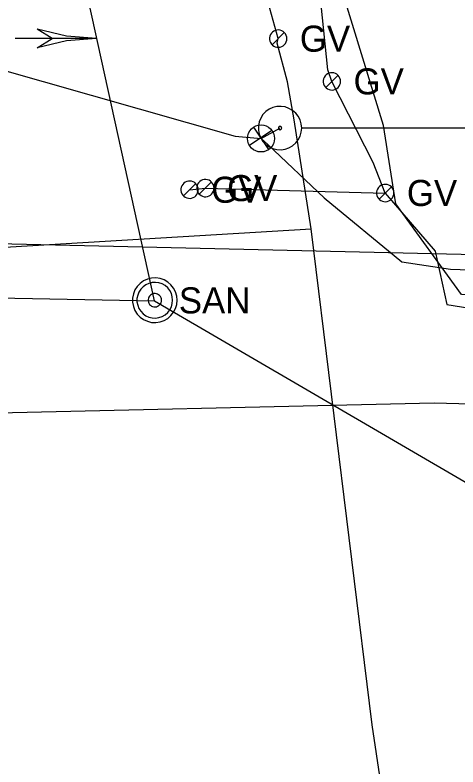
# Model space of a CAD drawing. Extents: x 596028 to 606371, y 330010 to 403088.
# Drawn here: x 605070.6 to 605136.1, y 349899.9 to 350011 of the extents above; entities that cross this region are included whole.
import ezdxf

# ---------------------------------------------------------------- set-up
doc = ezdxf.new("R2010")
doc.units = 0
for name, color, linetype in [('E_SIG', 7, 'Continuous'), ('E_SIG_Conduit', 7, 'Continuous'), ('E_UTL_G', 7, 'Continuous'), ('E_UTL_G_UG', 7, 'Continuous'), ('E_UTL_Overhead', 7, 'Continuous'), ('E_UTL_SAN_MH', 7, 'Continuous'), ('E_UTL_SAN_UG', 7, 'Continuous'), ('E_UTL_TV_UG', 7, 'Continuous')]:
    doc.layers.add(name, color=color, linetype=linetype)

# ---------------------------------------------------------------- blocks, each defined once
blk = doc.blocks.new('_U354')
at = {"layer": 'E_SIG'}
for p, q in [((0, 6.1), (0, -6.1)), ((-6.09, 0.4), (6.1, 0.4))]:
    blk.add_line(p, q, dxfattribs=at)
blk.add_circle((0, 0.01), 6.1, dxfattribs=at)

msp = doc.modelspace()

# ---------------------------------------------------------------- linework, layer by layer
at = {"layer": 'E_SIG'}
for points in [[(605082.67, 350007.49), (605078.22, 350007.84), (605073.87, 350008.87)], [(605076.07, 350007.49), (605073.87, 350008.87)], [(605082.67, 350007.49), (605070.63, 350007.49)], [(605082.67, 350007.49), (605078.22, 350007.15), (605073.87, 350006.12)], [(605073.87, 350006.12), (605076.07, 350007.49)], [(605113, 349994.26), (605112.94, 349994.86), (605112.77, 349995.45), (605112.49, 349995.99), (605112.11, 349996.47), (605111.65, 349996.86), (605111.12, 349997.17), (605110.55, 349997.37), (605109.94, 349997.45), (605109.34, 349997.43), (605108.74, 349997.28), (605108.19, 349997.03), (605107.69, 349996.68), (605107.27, 349996.24), (605106.95, 349995.72), (605106.72, 349995.16), (605106.6, 349994.56), (605106.6, 349993.95), (605106.72, 349993.35), (605106.95, 349992.79), (605107.27, 349992.28), (605107.69, 349991.83), (605108.19, 349991.48), (605108.74, 349991.23), (605109.34, 349991.09), (605109.94, 349991.06), (605110.55, 349991.14), (605111.12, 349991.34), (605111.65, 349991.65), (605112.11, 349992.05), (605112.49, 349992.52), (605112.77, 349993.07), (605112.94, 349993.65), (605113, 349994.26)], [(605110.04, 349994.26), (605110.03, 349994.3), (605110.02, 349994.35), (605110, 349994.39), (605109.97, 349994.42), (605109.93, 349994.46), (605109.89, 349994.48), (605109.85, 349994.49), (605109.8, 349994.5), (605109.76, 349994.5), (605109.71, 349994.49), (605109.67, 349994.47), (605109.63, 349994.44), (605109.6, 349994.41), (605109.57, 349994.37), (605109.56, 349994.32), (605109.55, 349994.28), (605109.55, 349994.23), (605109.56, 349994.19), (605109.57, 349994.14), (605109.6, 349994.1), (605109.63, 349994.07), (605109.67, 349994.04), (605109.71, 349994.02), (605109.76, 349994.01), (605109.8, 349994.01), (605109.85, 349994.02), (605109.89, 349994.03), (605109.93, 349994.06), (605109.97, 349994.09), (605110, 349994.12), (605110.02, 349994.16), (605110.03, 349994.21), (605110.04, 349994.26)], [(605139.69, 349994.26), (605113.05, 349994.26)], [(605132.21, 349994.26), (605132.21, 349994.26)]]:
    msp.add_lwpolyline(points, dxfattribs=at)
at = {"layer": 'E_SIG_Conduit'}
for points in [[(604992.92, 349997.12), (605041.26, 350003.17), (605045.68, 350004), (605067.59, 350003.14), (605103.15, 349993.06), (605106.99, 349992.73)], [(605106.99, 349992.73), (605109.79, 349994.26)], [(605106.99, 349992.73), (605107.98, 349991.81), (605116.34, 349983.97), (605127.8, 349974.47), (605135, 349973.4), (605156.38, 349972.65)]]:
    msp.add_lwpolyline(points, dxfattribs=at)
at = {"layer": 'E_UTL_G'}
for points in [[(605110.8, 350007.47), (605110.78, 350007.71), (605110.71, 350007.94), (605110.6, 350008.16), (605110.45, 350008.35), (605110.26, 350008.51), (605110.05, 350008.64), (605109.82, 350008.72), (605109.58, 350008.75), (605109.34, 350008.74), (605109.1, 350008.68), (605108.88, 350008.58), (605108.68, 350008.44), (605108.51, 350008.26), (605108.38, 350008.06), (605108.29, 350007.83), (605108.24, 350007.59), (605108.24, 350007.35), (605108.29, 350007.11), (605108.38, 350006.88), (605108.51, 350006.67), (605108.68, 350006.5), (605108.88, 350006.36), (605109.1, 350006.26), (605109.34, 350006.2), (605109.58, 350006.19), (605109.82, 350006.22), (605110.05, 350006.3), (605110.26, 350006.42), (605110.45, 350006.58), (605110.6, 350006.77), (605110.71, 350006.99), (605110.78, 350007.23), (605110.8, 350007.47)], [(605108.61, 350006.56), (605110.43, 350008.38)], [(605118.74, 350001.16), (605118.72, 350001.4), (605118.65, 350001.63), (605118.54, 350001.85), (605118.39, 350002.04), (605118.2, 350002.2), (605117.99, 350002.32), (605117.76, 350002.4), (605117.52, 350002.44), (605117.28, 350002.43), (605117.04, 350002.37), (605116.82, 350002.27), (605116.62, 350002.13), (605116.45, 350001.95), (605116.32, 350001.75), (605116.23, 350001.52), (605116.18, 350001.28), (605116.18, 350001.04), (605116.23, 350000.8), (605116.32, 350000.57), (605116.45, 350000.36), (605116.62, 350000.19), (605116.82, 350000.05), (605117.04, 349999.94), (605117.28, 349999.89), (605117.52, 349999.88), (605117.76, 349999.91), (605117.99, 349999.99), (605118.2, 350000.11), (605118.39, 350000.27), (605118.54, 350000.46), (605118.65, 350000.68), (605118.72, 350000.91), (605118.74, 350001.16)], [(605116.55, 350000.25), (605118.37, 350002.06)], [(605097.71, 349985.15), (605097.68, 349985.39), (605097.61, 349985.62), (605097.5, 349985.84), (605097.35, 349986.03), (605097.17, 349986.19), (605096.95, 349986.32), (605096.72, 349986.4), (605096.48, 349986.43), (605096.24, 349986.42), (605096, 349986.36), (605095.78, 349986.26), (605095.58, 349986.12), (605095.41, 349985.94), (605095.28, 349985.74), (605095.19, 349985.51), (605095.14, 349985.27), (605095.14, 349985.03), (605095.19, 349984.79), (605095.28, 349984.56), (605095.41, 349984.35), (605095.58, 349984.18), (605095.78, 349984.04), (605096, 349983.94), (605096.24, 349983.88), (605096.48, 349983.87), (605096.72, 349983.9), (605096.95, 349983.98), (605097.17, 349984.1), (605097.35, 349984.26), (605097.5, 349984.45), (605097.61, 349984.67), (605097.68, 349984.91), (605097.71, 349985.15)], [(605100.04, 349985.39), (605100.01, 349985.63), (605099.95, 349985.86), (605099.83, 349986.08), (605099.68, 349986.27), (605099.5, 349986.43), (605099.29, 349986.55), (605099.06, 349986.63), (605098.81, 349986.67), (605098.57, 349986.66), (605098.33, 349986.6), (605098.11, 349986.5), (605097.91, 349986.35), (605097.75, 349986.18), (605097.61, 349985.97), (605097.52, 349985.75), (605097.48, 349985.51), (605097.48, 349985.26), (605097.52, 349985.02), (605097.61, 349984.8), (605097.75, 349984.59), (605097.91, 349984.42), (605098.11, 349984.27), (605098.33, 349984.17), (605098.57, 349984.11), (605098.81, 349984.1), (605099.06, 349984.14), (605099.29, 349984.22), (605099.5, 349984.34), (605099.68, 349984.5), (605099.83, 349984.69), (605099.95, 349984.91), (605100.01, 349985.14), (605100.04, 349985.39)], [(605097.85, 349984.48), (605099.66, 349986.29)], [(605095.51, 349984.24), (605097.33, 349986.06)], [(605126.64, 349984.66), (605126.62, 349984.91), (605126.55, 349985.14), (605126.44, 349985.36), (605126.28, 349985.55), (605126.1, 349985.71), (605125.89, 349985.83), (605125.66, 349985.91), (605125.42, 349985.94), (605125.17, 349985.93), (605124.94, 349985.88), (605124.71, 349985.77), (605124.52, 349985.63), (605124.35, 349985.46), (605124.22, 349985.25), (605124.12, 349985.02), (605124.08, 349984.79), (605124.08, 349984.54), (605124.12, 349984.3), (605124.22, 349984.07), (605124.35, 349983.87), (605124.52, 349983.69), (605124.71, 349983.55), (605124.94, 349983.45), (605125.17, 349983.39), (605125.42, 349983.38), (605125.66, 349983.42), (605125.89, 349983.5), (605126.1, 349983.62), (605126.28, 349983.78), (605126.44, 349983.97), (605126.55, 349984.19), (605126.62, 349984.42), (605126.64, 349984.66)], [(605124.45, 349983.76), (605126.26, 349985.57)]]:
    msp.add_lwpolyline(points, dxfattribs=at)
at = {"layer": 'E_UTL_G_UG'}
for points in [[(605125.36, 349984.66), (605123.57, 349989.16), (605117.46, 350001.16), (605116.87, 350002.84), (605115.67, 350014.44), (605119.62, 350024.28), (605118.97, 350029.28), (605116.28, 350039.68), (605112.47, 350055.59), (605107.24, 350084.59), (605104.01, 350100.92)], [(605114.39, 349979.35), (605111.87, 349995.49), (605110.92, 350001.11), (605109.39, 350006.79), (605109.52, 350007.47), (605106.54, 350018.17), (605100.01, 350051.44), (605094.14, 350083.05), (605091.35, 350096.49)], [(605096.42, 349985.15), (605098.75, 349985.39), (605125.36, 349984.66)], [(605125.36, 349984.66), (605132.76, 349976.09), (605134.48, 349968.17), (605144.96, 349966.51), (605151.71, 349967.53), (605160.9, 349967.35), (605168.14, 349965.2), (605171.97, 349962.5), (605191.69, 349960.55), (605263.6, 349959.38), (605303.77, 349959.62), (605341.69, 349958.47), (605364.55, 349957.47), (605418.62, 349955.69), (605447.68, 349956.73), (605494.96, 349954.84), (605495.12, 349948.44), (605505.72, 349947.87), (605505.71, 349947.88), (605548.57, 349947.39), (605561.02, 349949.8), (605573.83, 349948.32), (605583.22, 349947.39), (605623.72, 349945.45)], [(605039.42, 349974.87), (605114.39, 349979.35)], [(605122.71, 349691.86), (605135.04, 349706.7), (605143.62, 349720.07), (605142.42, 349734.3), (605141.58, 349746.74), (605140.16, 349761.27), (605138.91, 349774.5), (605136.95, 349797.49), (605134.93, 349816.48), (605132.5, 349848.41), (605126.9, 349882.7), (605123.42, 349906.07), (605114.39, 349979.35)], [(604797.56, 349955.68), (604807.59, 349955.39), (604836.44, 349954.33), (604859.25, 349954.54), (604937.34, 349952.88), (604995.37, 349952.58), (605059.43, 349951.99), (605132.59, 349953.68), (605169.29, 349952.69)]]:
    msp.add_lwpolyline(points, dxfattribs=at)
at = {"layer": 'E_UTL_Overhead'}
msp.add_lwpolyline([(603181.28, 350035.1), (603329.32, 350032.13), (603487.19, 350051.84), (603697.5, 350053.11), (603794.73, 350045.64), (603986.8, 350030.72), (604135.55, 350019.1), (604355.8, 350001.36), (604456.04, 349993.24), (604557.11, 349986.14), (604654.49, 349982.64), (604747.33, 349981.14), (604855.96, 349980.06), (604969.76, 349979.4), (605156.33, 349975.18)], dxfattribs=at)
at = {"layer": 'E_UTL_SAN_MH'}
for points in [[(605094.57, 349968.82), (605094.51, 349969.44), (605094.33, 349970.05), (605094.05, 349970.6), (605093.66, 349971.1), (605093.18, 349971.51), (605092.64, 349971.82), (605092.05, 349972.03), (605091.43, 349972.12), (605090.8, 349972.09), (605090.19, 349971.94), (605089.62, 349971.68), (605089.11, 349971.31), (605088.68, 349970.86), (605088.34, 349970.33), (605088.1, 349969.75), (605087.98, 349969.13), (605087.98, 349968.51), (605088.1, 349967.89), (605088.34, 349967.31), (605088.68, 349966.78), (605089.11, 349966.33), (605089.62, 349965.96), (605090.19, 349965.7), (605090.8, 349965.55), (605091.43, 349965.52), (605092.05, 349965.61), (605092.64, 349965.82), (605093.18, 349966.13), (605093.66, 349966.54), (605094.05, 349967.04), (605094.33, 349967.59), (605094.51, 349968.19), (605094.57, 349968.82)], [(605093.91, 349968.82), (605093.86, 349969.32), (605093.72, 349969.8), (605093.49, 349970.25), (605093.18, 349970.64), (605092.8, 349970.97), (605092.37, 349971.22), (605091.89, 349971.38), (605091.4, 349971.46), (605090.89, 349971.43), (605090.41, 349971.31), (605089.95, 349971.11), (605089.54, 349970.81), (605089.19, 349970.45), (605088.92, 349970.03), (605088.74, 349969.56), (605088.64, 349969.07), (605088.64, 349968.57), (605088.74, 349968.08), (605088.92, 349967.61), (605089.19, 349967.19), (605089.54, 349966.82), (605089.95, 349966.53), (605090.41, 349966.32), (605090.89, 349966.21), (605091.4, 349966.18), (605091.89, 349966.25), (605092.37, 349966.42), (605092.8, 349966.67), (605093.18, 349967), (605093.49, 349967.39), (605093.72, 349967.84), (605093.86, 349968.32), (605093.91, 349968.82)], [(605092.26, 349968.82), (605092.24, 349969.01), (605092.19, 349969.19), (605092.1, 349969.35), (605091.99, 349969.5), (605091.84, 349969.63), (605091.68, 349969.72), (605091.5, 349969.78), (605091.32, 349969.81), (605091.13, 349969.8), (605090.95, 349969.75), (605090.77, 349969.68), (605090.62, 349969.57), (605090.49, 349969.43), (605090.39, 349969.27), (605090.32, 349969.1), (605090.28, 349968.91), (605090.28, 349968.73), (605090.32, 349968.54), (605090.39, 349968.37), (605090.49, 349968.21), (605090.62, 349968.07), (605090.77, 349967.96), (605090.95, 349967.88), (605091.13, 349967.84), (605091.32, 349967.83), (605091.5, 349967.86), (605091.68, 349967.92), (605091.84, 349968.01), (605091.99, 349968.14), (605092.1, 349968.28), (605092.19, 349968.45), (605092.24, 349968.63), (605092.26, 349968.82)]]:
    msp.add_lwpolyline(points, dxfattribs=at)
at = {"layer": 'E_UTL_SAN_UG'}
for p, q in [((605035.81, 349969.84), (605091.22, 349968.71)), ((605091.22, 349968.71), (605146.81, 349936.36))]:
    msp.add_line(p, q, dxfattribs=at)
msp.add_lwpolyline([(605091.22, 349968.71), (605057.94, 350119.84)], dxfattribs=at)
at = {"layer": 'E_UTL_TV_UG'}
msp.add_lwpolyline([(605152.91, 349973.61), (605143.16, 349969.17), (605136.62, 349969.68), (605126.92, 349983.06), (605125.1, 349994.63), (605106.36, 350055.64), (605102.25, 350084.08)], dxfattribs=at)

# ---------------------------------------------------------------- block references
at = {"layer": 'E_SIG_Conduit', "xscale": 0.32808333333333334, "yscale": 0.3280833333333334, "rotation": 34.193210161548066}
msp.add_blockref('_U354', (605106.99, 349992.72), dxfattribs=at)

# ---------------------------------------------------------------- texts
at = {"layer": 'E_UTL_G'}
for p in [(605112.73, 350005.54), (605120.67, 349999.23), (605101.96, 349983.46), (605099.63, 349983.22), (605128.56, 349982.74)]:
    msp.add_text('GV', height=3.85, dxfattribs=at).set_placement(p)
at = {"layer": 'E_UTL_SAN_MH'}
msp.add_text('SAN', height=3.849, dxfattribs=at).set_placement((605094.83, 349966.87))

doc.saveas('drawing.dxf')
